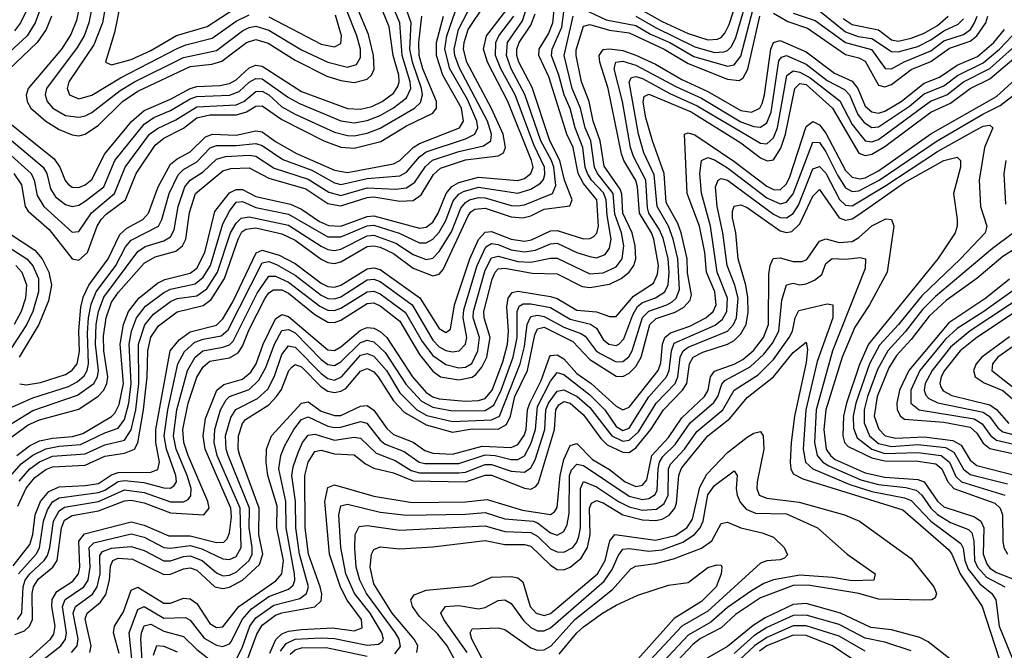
# Model space of a CAD drawing. Header units: inches. Extents: x 501365 to 657855, y 482276 to 547543.
# Tile 525 of 656: x 574270 to 577274, y 541956 to 543880. Entities that reach past the tile are written whole.
import ezdxf

# ---------------------------------------------------------------- set-up
doc = ezdxf.new("R2010")
doc.units = ezdxf.units.IN
doc.header["$MEASUREMENT"] = 0
doc.layers.add('A5574', color=7, linetype='Continuous')

msp = doc.modelspace()

# ---------------------------------------------------------------- linework, layer by layer
at = {"layer": 'A5574', "color": 5}
for points, elevation in [([(574471, 544010), (574442.9, 543877.1), (574425.9, 543834.1), (574398, 543790), (574296.1, 543670), (574289.6, 543649.6), (574292.4, 543630), (574304.1, 543610), (574349.7, 543570), (574390, 543545), (574430, 543528.3), (574450, 543525.2), (574470, 543530.6), (574510, 543558.2), (574583.3, 543630), (574630, 543662.1), (574790, 543736.8), (574856, 543744), (574886.7, 543753.3), (574961.6, 543810), (574990, 543819.5), (575028, 543808), (575110, 543756.4), (575207.6, 543707.6), (575250, 543694.2), (575290, 543687.9), (575330, 543698.2), (575343.3, 543710), (575351.6, 543728.4), (575349.8, 543770), (575334.7, 543834.7), (575302.3, 543910)], 4220), ([(574508.5, 544010), (574481.4, 543870), (574466.4, 543830), (574445.6, 543794.4), (574351.8, 543670), (574347.4, 543650), (574353.5, 543630), (574370.9, 543610), (574410, 543587.4), (574450, 543581.8), (574470, 543586.5), (574490, 543596.7), (574576.3, 543663.7), (574619.8, 543690), (574770, 543764.4), (574870, 543786.1), (574950, 543845.5), (574970, 543855.8), (574990, 543859.5), (575030, 543847.8), (575130, 543787.3), (575210, 543749.6), (575270, 543734.7), (575297.2, 543742.8), (575310, 543764.4), (575310, 543790), (575299.1, 543830), (575267.5, 543910)], 4240), ([(574546.8, 544010), (574522.7, 543870), (574496.7, 543803.3), (574420.4, 543690), (574414.5, 543670), (574421.7, 543650), (574450, 543638.7), (574490, 543649.3), (574577.5, 543702.5), (574750, 543791.8), (574776.9, 543803.1), (574857, 543823), (574930, 543874.6), (574970, 543894.5)], 4260), ([(574250, 542213.9), (574300.8, 542279.2), (574309.7, 542310), (574317.1, 542370), (574333.4, 542410), (574358.8, 542441.2), (574390, 542455.3), (574470, 542458.6), (574510, 542465.6), (574550, 542491.6), (574570, 542499.1), (574670, 542499.9), (574691.9, 542508.1), (574696.4, 542530), (574685, 542590), (574685.4, 542630), (574729, 542870), (574756.4, 542903.6), (574790, 542927.9), (574870, 542948.4), (574890, 542966.9), (574920.6, 543019.4), (574991.1, 543168.9), (575010, 543176.2), (575061.5, 543161.5), (575110, 543136.2), (575190, 543076), (575210, 543066.2), (575230, 543063.9), (575250, 543069.5), (575330, 543120.2), (575350, 543123.3), (575370, 543118.1), (575491.1, 543031.1), (575550, 542937.9), (575570, 542925.1), (575584.3, 542935.7), (575596.5, 543010), (575642.9, 543150), (575670, 543209.2), (575690, 543232.1), (575710, 543233.3), (575770, 543210), (575810, 543204.5), (575831.7, 543208.3), (575890, 543235.5), (575910, 543237.1), (575990, 543211.3), (576010, 543211.9), (576021.5, 543218.5), (576031.2, 543228.8), (576035.9, 543250), (576030.9, 543330), (575990, 543380.1), (575974.3, 543410), (575958.3, 543490), (575939.7, 543530), (575884.8, 543704.8), (575853.8, 543770), (575855.2, 543790), (575883.8, 543836.2), (575896.8, 543870), (575909, 543990)], 3880), ([(574190, 542614.9), (574310, 542687.6), (574445.9, 542734.1), (574495.9, 542770), (574507, 542790), (574510.4, 542810), (574501.7, 542890), (574503.7, 542950), (574510.7, 542990), (574526.4, 543033.6), (574630, 543172.6), (574652.5, 543187.5), (574710, 543204.8), (574730, 543217.5), (574740.9, 543239.1), (574753.4, 543310), (574773.7, 543370), (574789.9, 543390), (574830, 543415.5), (574870, 543454.2), (574898, 543462), (574970, 543466.6), (574990, 543463.6), (575046.3, 543426.3), (575150, 543393.3), (575213.5, 543353.5), (575250, 543343.3), (575330, 543366.3), (575417.4, 543362.6), (575450, 543366.4), (575476, 543384), (575508.1, 543431.9), (575529.2, 543450.8), (575610, 543477.4), (575684.8, 543495.2), (575707.6, 543510), (575710, 543530), (575697.5, 543570), (575611.8, 543731.8), (575597.7, 543770), (575595.4, 543790), (575608.8, 543850), (575650.8, 543930)], 4040), ([(574203.3, 542576.7), (574295.6, 542644.4), (574330, 542659.5), (574450, 542691.5), (574509, 542731), (574527.1, 542750), (574536.3, 542770), (574539.2, 542790), (574527.1, 542870), (574525.6, 542914.4), (574534, 542970), (574550, 543017.8), (574571.5, 543048.5), (574650, 543137.4), (574683.4, 543156.6), (574746.2, 543173.8), (574767, 543190), (574776.4, 543210), (574788.4, 543291.6), (574806.4, 543350), (574890, 543418.7), (574914, 543426), (574970, 543427.9), (575030, 543395.9), (575143.3, 543363.3), (575210, 543319.3), (575250, 543311.9), (575330, 543337.6), (575350, 543339.4), (575430, 543326.1), (575470, 543328.3), (575494.9, 543345.1), (575532.2, 543407.8), (575553.6, 543426.4), (575630, 543452), (575730, 543463.9), (575746.4, 543473.6), (575752.6, 543490), (575744.6, 543530), (575710, 543609), (575634.2, 543750), (575624.4, 543790), (575625.7, 543810), (575638.7, 543850), (575690, 543926.5)], 4020), ([(574207.9, 543587.9), (574374.8, 543454.8), (574392.2, 543430), (574408.7, 543388.7), (574418.1, 543378.1), (574430, 543369.1), (574450, 543367.8), (574470, 543376.1), (574490, 543392.3), (574529.3, 543470), (574610.7, 543569.3), (574650, 543602.7), (574730, 543637.5), (574790.1, 543669.9), (574810, 543676), (574880.9, 543679.1), (574910, 543685.3), (574930, 543696.3), (574970, 543733.1), (574990, 543740.6), (575010, 543737.8), (575130, 543660.4), (575270, 543608.6), (575310, 543606.7), (575344.7, 543615.3), (575375.9, 543630), (575410, 543655.6), (575424.2, 543675.8), (575428.2, 543690), (575426.4, 543710), (575409.6, 543770.4), (575397.4, 543857.4), (575368.2, 543930)], 4180), ([(574213, 543493), (574304.6, 543410), (574314.3, 543390), (574323, 543343), (574343.6, 543310), (574430, 543231.9), (574450, 543233.3), (574489, 543291), (574559.3, 543350), (574592.3, 543430), (574666.1, 543530), (574690, 543548.2), (574746.3, 543573.7), (574810, 543614), (574930, 543620.4), (574953.9, 543630), (574990, 543660.9), (575010, 543661.8), (575030, 543650.2), (575070, 543613.8), (575110, 543591.8), (575230, 543536.3), (575270, 543525.9), (575290, 543525.6), (575330, 543533.5), (575370, 543548.4), (575474.4, 543610), (575493.1, 543626.9), (575499.3, 543650), (575496, 543670), (575468.1, 543750), (575460.5, 543790), (575463.9, 543870), (575439.8, 543939.8)], 4140), ([(574230, 542690.5), (574310, 542726.3), (574418.8, 542761.2), (574445.1, 542774.9), (574466.5, 542793.5), (574476, 542810), (574480.3, 542830), (574476.5, 542923.5), (574480.2, 542970), (574488.2, 543011.8), (574503.5, 543050), (574562.9, 543130), (574593.2, 543186.8), (574610, 543206.9), (574693, 543250), (574703.2, 543270), (574725.6, 543350), (574753.2, 543406.8), (574770, 543422.5), (574810, 543445.7), (574851.2, 543488.8), (574870, 543496.4), (574930, 543495.5), (574990, 543502), (575010, 543495.9), (575073.2, 543453.2), (575161, 543421), (575230, 543382.3), (575250, 543377.4), (575330, 543395.4), (575430, 543403.3), (575450, 543414.2), (575490, 543461.8), (575510, 543476.8), (575630, 543516.4), (575659.1, 543530), (575668.1, 543550), (575664.6, 543570), (575635.8, 543635.8), (575582, 543730), (575567.2, 543790), (575573.3, 543830), (575607.9, 543930)], 4060), ([(574237.5, 543517.5), (574341.4, 543430), (574352.5, 543410), (574363.5, 543363.5), (574379.3, 543339.3), (574410, 543315.9), (574430, 543309.7), (574450, 543313.7), (574470, 543325.7), (574526.4, 543370), (574560.5, 543450), (574650, 543561.4), (574678.9, 543581.1), (574730, 543602.6), (574790, 543638), (574810, 543645.1), (574910.6, 543649.4), (574939.2, 543660.8), (574970.6, 543689.4), (574990, 543700.7), (575010, 543699.7), (575090, 543642.5), (575124, 543624), (575250, 543571.6), (575290, 543565.3), (575330, 543572), (575370, 543587.7), (575410, 543610.7), (575450, 543640.9), (575463.2, 543670), (575461.4, 543690), (575437.1, 543770), (575429.5, 543869.5), (575404.1, 543930)], 4160), ([(574266.4, 542190), (574320.3, 542250), (574330.8, 542269.2), (574343, 542350), (574354.9, 542385.1), (574370.6, 542409.4), (574390, 542421.9), (574510, 542437.8), (574530, 542445.1), (574570, 542470.9), (574590, 542474.6), (574648.6, 542468.6), (574710, 542452.2), (574730, 542451.1), (574741, 542459), (574748.5, 542470), (574746.5, 542490), (574717.8, 542570), (574711, 542610), (574721.6, 542690), (574752, 542830), (574772.7, 542867.3), (574803.9, 542896.1), (574830, 542905.5), (574884.4, 542915.6), (574906.2, 542933.8), (575010, 543138.1), (575030, 543142), (575053.3, 543133.3), (575110, 543100.9), (575190, 543039.2), (575210, 543029.7), (575230, 543028.4), (575250, 543034.4), (575330, 543085.9), (575350, 543088.6), (575370, 543081.1), (575467.2, 543010), (575530, 542902.5), (575550, 542882.2), (575570, 542870.9), (575590, 542866.5), (575610.4, 542869.6), (575630, 542890), (575634, 542910), (575623.1, 542970), (575625.3, 542994.7), (575665.6, 543130), (575692.7, 543187.3), (575710, 543196.8), (575730, 543193.8), (575770, 543177.5), (575810, 543171.8), (575843.7, 543176.3), (575890, 543196.5), (575910, 543197.7), (575970, 543169.8), (576010, 543157.4), (576030, 543153.4), (576056.8, 543163.2), (576070, 543183), (576074.1, 543210), (576062.3, 543282.3), (576059.8, 543330), (576051.6, 543351.6), (576014.9, 543390), (576002, 543410), (575995.5, 543430), (575988.6, 543490), (575964.5, 543550), (575950, 543608.4), (575931.2, 543650), (575915.4, 543710), (575892.3, 543770), (575894.6, 543790), (575923.7, 543856.3), (575935.5, 543944.5)], 3860), ([(574267.9, 542472.1), (574301.3, 542510), (574330, 542530.7), (574370, 542548.3), (574470, 542555.3), (574530, 542582.8), (574590, 542596.9), (574610, 542629.1), (574624.4, 542690), (574633.7, 542770), (574632.6, 542890), (574651.4, 542948.6), (574678.3, 542981.7), (574730, 543019.7), (574750, 543028.9), (574810, 543037.8), (574840.9, 543059.1), (574873.7, 543110), (574913.1, 543230), (574930, 543259.2), (574946, 543274), (574970, 543278.2), (575090, 543253.2), (575190, 543188.8), (575210, 543178.9), (575230, 543175.7), (575250, 543179.8), (575330, 543220.3), (575350, 543222.1), (575418, 543198), (575470, 543163.2), (575510, 543147.8), (575530, 543152.1), (575550, 543172.6), (575587.2, 543232.8), (575615.7, 543304.3), (575630, 543322.2), (575642.5, 543330), (575670, 543337.5), (575690, 543336.3), (575770, 543313.4), (575790, 543311.6), (575810, 543314.5), (575895.8, 543350), (575905.6, 543374.4), (575899.5, 543430), (575892.8, 543450), (575860, 543510), (575811, 543651), (575769.9, 543730.1), (575755.3, 543770), (575757.9, 543810), (575803.7, 543876.3), (575821.6, 543930)], 3940), ([(574579.2, 543940.8), (574559.4, 543840.6), (574531.3, 543750), (574550, 543741.5), (574610, 543757.8), (574670, 543785.5), (574748.7, 543831.3), (574841.7, 543858.3), (574926.3, 543913.7)], 4280), ([(576150, 543890.4), (576210, 543855.5), (576330, 543796.8), (576390, 543779.5), (576418.5, 543781.4), (576430, 543785.8), (576441.8, 543798.2), (576454.8, 543825.2), (576485.3, 543930)], 3860), ([(576155.7, 543915.7), (576230, 543873.6), (576310, 543837.1), (576370, 543818), (576399.4, 543820.6), (576410, 543824.9), (576421.8, 543838.2), (576434.9, 543865.1), (576458.8, 543941.2)], 3880), ([(574331.4, 543908.6), (574317.2, 543870), (574292.5, 543830), (574197.1, 543742.9)], 4160), ([(574366.8, 543890), (574350.7, 543850), (574323.8, 543810), (574234.8, 543725.2)], 4180), ([(574246.6, 542493.4), (574274.8, 542525.2), (574310, 542551.9), (574349.3, 542570.7), (574390, 542579), (574455.9, 542584.1), (574530, 542619.7), (574570, 542633.5), (574590, 542660.1), (574602.8, 542710), (574610.6, 542770), (574604.1, 542890), (574611.5, 542930), (574626.6, 542970), (574653.9, 543006.1), (574710, 543048), (574730, 543057.6), (574805.6, 543074.4), (574830, 543094.8), (574851.7, 543130), (574890, 543257), (574910, 543295.7), (574930, 543322.8), (574950, 543325.2), (574990, 543306.4), (575090, 543286.4), (575210, 543217.6), (575250, 543217), (575330, 543250.6), (575350, 543252.5), (575428.2, 543228.2), (575490, 543199.4), (575510, 543199.1), (575530, 543210.3), (575550, 543231.2), (575570, 543266.8), (575592.7, 543327.3), (575610, 543347.3), (575624.2, 543355.8), (575670, 543368.9), (575790, 543350.2), (575830, 543362.5), (575859, 543381), (575868.3, 543391.7), (575872.7, 543407.3), (575871.4, 543430), (575838.2, 543498.2), (575781.3, 543650), (575738.2, 543730), (575722.1, 543770), (575722.3, 543810), (575732, 543830), (575778.1, 543890)], 3960), ([(574252.4, 543410), (574275.6, 543375.6), (574287.1, 543310), (574295.4, 543295.4), (574360.1, 543240.1), (574430, 543150.1), (574450, 543146.4), (574476.6, 543170), (574506.6, 543250), (574518.5, 543270), (574533.7, 543286.2), (574593.3, 543330), (574625.3, 543410), (574683.5, 543496.5), (574710, 543518), (574770, 543548.4), (574810, 543580.6), (574850, 543589.2), (574931, 543589), (574961.6, 543598.4), (574990, 543616.1), (575010, 543617.3), (575070, 543574.7), (575197.7, 543510), (575250, 543490.4), (575290, 543487.4), (575371.5, 543508.5), (575450, 543556.2), (575530, 543595), (575541.3, 543610), (575541.2, 543630), (575499.9, 543730), (575488.3, 543770), (575487.4, 543810), (575497.2, 543890)], 4120), ([(574291.8, 543910), (574272.5, 543870), (574253.9, 543846.1)], 4140), ([(574255.1, 542004.9), (574284.7, 542015.3), (574300.3, 542030), (574309.4, 542050), (574308.1, 542130), (574312.2, 542150), (574326.5, 542173.5), (574371.2, 542210), (574384.2, 542230), (574397.6, 542330), (574407, 542353), (574430, 542367.3), (574510, 542381.6), (574590, 542412.5), (574610, 542414.7), (574650, 542406.3), (574730, 542375.4), (574832.2, 542370), (574847.9, 542390), (574844.4, 542410), (574783.6, 542550), (574770.6, 542590), (574767.8, 542630), (574784.4, 542710), (574810.9, 542789.1), (574830, 542821.1), (574850, 542838.3), (574910, 542848.1), (574936.1, 542863.9), (574950, 542883.6), (574970, 542934.3), (575019.1, 543030), (575030, 543046.3), (575044.5, 543055.5), (575070, 543055.9), (575090, 543045.2), (575170, 542980), (575210, 542957.1), (575230, 542955.9), (575250, 542963.1), (575330, 543014.5), (575350, 543015.6), (575370, 543007.2), (575430, 542960.5), (575490, 542858.5), (575530, 542807.9), (575553.6, 542790), (575610, 542781.5), (575650, 542789), (575662.2, 542797.8), (575680.5, 542819.5), (575694.8, 542850), (575705.3, 542910), (575686.7, 542970), (575686.2, 542990), (575711.4, 543088.6), (575720.6, 543110), (575730, 543119.6), (575750, 543121.7), (575833.4, 543106.6), (575910, 543104.3), (575986.3, 543066.3), (576010, 543062.5), (576070, 543072.8), (576105.3, 543090), (576129.4, 543110), (576144.1, 543130), (576150, 543150), (576147.5, 543190), (576138.5, 543230), (576109.7, 543289.7), (576107.4, 543347.4), (576102.5, 543362.5), (576053, 543433), (576041.3, 543510), (576020.1, 543570), (576007.3, 543630), (575983.6, 543690), (575967.6, 543770), (575968.1, 543788.1), (575990, 543860.1), (576010, 543865.2), (576070, 543847.6), (576130, 543839.9), (576236.1, 543790), (576310, 543745.8), (576430, 543698.1), (576465.5, 543694.5), (576477.7, 543702.3), (576491.8, 543728.2), (576527.7, 543890)], 3820), ([(574261.4, 542550), (574300.4, 542579.6), (574330, 542595.2), (574370, 542603.8), (574431.4, 542608.6), (574462.3, 542617.7), (574550, 542669.2), (574560.3, 542679.7), (574573.7, 542706.3), (574587.1, 542770), (574576.1, 542890), (574586.9, 542950), (574602, 542990), (574633.9, 543030), (574690, 543076.3), (574712.4, 543087.6), (574790, 543106.5), (574810, 543121.9), (574834.6, 543170), (574865.8, 543294.2), (574910, 543351.3), (574930, 543362), (574950, 543362.1), (574990, 543340.1), (575096.5, 543316.6), (575130, 543302), (575184.3, 543264.3), (575212, 543252), (575250, 543250), (575330, 543279.8), (575350, 543281.8), (575490, 543244.1), (575510, 543246.9), (575530, 543261.8), (575546.9, 543290), (575570.7, 543350), (575588.9, 543371.1), (575610, 543382.6), (575670, 543399), (575790, 543388.9), (575810, 543395.3), (575829.9, 543410), (575836.2, 543430), (575832, 543450), (575759.7, 543630), (575697.2, 543750), (575685.4, 543790), (575694.1, 543830), (575753, 543907)], 3980), ([(574263.8, 542050), (574276.4, 542070), (574280.8, 542150), (574287.1, 542170), (574300.5, 542190), (574344.4, 542230), (574354.6, 542245.4), (574362, 542270), (574372.9, 542350), (574390, 542381.9), (574407.1, 542392.9), (574510, 542410.6), (574590, 542445.6), (574650, 542437.7), (574730, 542409.4), (574770, 542409.4), (574783.7, 542416.3), (574792.4, 542427.6), (574793.2, 542450), (574781.3, 542490), (574747.1, 542570), (574739, 542610), (574749.3, 542690), (574781.7, 542810), (574805.6, 542850), (574828.6, 542870), (574890, 542880.5), (574910, 542888.2), (574920.9, 542899.1), (574994.8, 543045.2), (575030, 543097.7), (575050, 543097.6), (575090, 543078.8), (575185.6, 543005.6), (575210, 542993.6), (575230, 542992.7), (575250, 542999.4), (575330, 543049.5), (575350, 543051.4), (575370, 543043.1), (575446.9, 542986.9), (575498.1, 542898.1), (575530, 542855.4), (575570, 542828), (575610, 542817.7), (575630, 542820), (575649.4, 542830.6), (575668.1, 542870), (575672.4, 542910), (575653.3, 542970), (575654.3, 542990), (575690, 543116.2), (575710, 543153.8), (575730, 543158.9), (575790, 543142.3), (575830, 543139.7), (575890, 543152.6), (575910, 543151.8), (576010, 543105), (576050, 543107.1), (576090, 543125.9), (576108.2, 543150), (576113.2, 543190), (576106, 543230), (576086.2, 543286.2), (576081.2, 543350), (576032.8, 543410), (576024.1, 543430), (576012.3, 543510), (575995.6, 543550), (575981.2, 543610), (575955.2, 543670), (575931.1, 543770), (575958.9, 543890)], 3840), ([(574264.1, 542395.9), (574289.6, 542450.4), (574316.2, 542483.8), (574350, 542507.9), (574370, 542516.1), (574470, 542520.8), (574530, 542548.7), (574590, 542557.3), (574620.4, 542570), (574630.6, 542589.4), (574647.5, 542690), (574658.9, 542790), (574660.7, 542870), (574670, 542911.6), (574693.9, 542946.1), (574750, 542988.7), (574830, 543008.4), (574854.1, 543025.9), (574894.4, 543090), (574936.6, 543210), (574947.6, 543232.4), (574959.6, 543240.4), (574990, 543245.1), (575070, 543226.5), (575110, 543207.7), (575190, 543148.9), (575210, 543138.9), (575230, 543136.1), (575250, 543141.1), (575330, 543187.9), (575350, 543189.7), (575370, 543185.4), (575410, 543167), (575470, 543122.1), (575530, 543098.8), (575550, 543103), (575562.2, 543117.8), (575638.7, 543281.3), (575646.5, 543293.5), (575658.7, 543301.3), (575690, 543305.1), (575770, 543278.1), (575804.6, 543275.4), (575830, 543281.7), (575870, 543302), (575948.5, 543311.5), (575955.4, 543330), (575932.3, 543390), (575918.4, 543450), (575887.7, 543510), (575833.1, 543673.1), (575792.7, 543750), (575786.9, 543770), (575786.6, 543790), (575793.5, 543810), (575830, 543863.1), (575842.7, 543897.3)], 3920), ([(574270, 542768.8), (574290, 542765.8), (574333.6, 542773.6), (574410, 542797.8), (574430, 542810.6), (574445, 542830), (574452.6, 542867.4), (574450.4, 542930), (574456.6, 543003.4), (574464.4, 543035.6), (574481.1, 543070), (574540.1, 543150), (574575.5, 543224.5), (574596.6, 543243.4), (574646, 543270), (574663.4, 543290), (574692.3, 543370), (574730, 543438.6), (574750, 543455.7), (574790, 543476.6), (574837.3, 543522.7), (574858.7, 543530), (574930, 543527.1), (574990, 543540.7), (575010, 543537.5), (575050, 543508.6), (575113, 543473), (575230, 543420.7), (575270, 543413.1), (575410, 543439.8), (575430, 543450.1), (575470.1, 543489.9), (575490, 543502.2), (575611.7, 543550), (575624.5, 543570), (575617.7, 543610), (575561.3, 543710), (575541.4, 543770), (575541.6, 543810), (575563.2, 543890)], 4080), ([(575030, 543888.4), (575190, 543805.4), (575230, 543797.1), (575250, 543806.8), (575251.9, 543830), (575233.7, 543893.7)], 4260), ([(575990, 543912), (576059.2, 543879.2), (576150, 543861.7), (576195, 543835), (576253.5, 543810), (576326.9, 543767), (576430, 543737.5), (576450, 543741.5), (576470, 543767.9), (576507.6, 543912.4)], 3840), ([(576570, 543899.8), (576613.8, 543873.8), (576673.3, 543853.3), (576790, 543773), (576830, 543763.6), (576850, 543753.3), (576890, 543679.4), (576910, 543675.2), (576930, 543681.9), (576990, 543728), (577050, 543752.1), (577107.2, 543792.8), (577170, 543814.2), (577190, 543830.3), (577217.4, 543870), (577223.5, 543890)], 3820), ([(576630, 543899.6), (576696.7, 543876.7), (576790, 543809.7), (576868.9, 543788.9), (576911, 543731), (576930, 543729.8), (576968.5, 543751.5), (577050, 543784.5), (577090, 543814.9), (577150, 543834.1), (577170.5, 543849.5), (577183.5, 543870), (577191.1, 543890)], 3840), ([(576710, 543906.1), (576790, 543842.7), (576828.1, 543828.1), (576870, 543821.8), (576930, 543782.2), (576950, 543781.5), (577010, 543798.1), (577050, 543818.2), (577090, 543845.6), (577133.8, 543866.2), (577150, 543882.1)], 3860), ([(576782.8, 543882.8), (576810, 543865.4), (576890, 543848.2), (576930, 543817.8), (576950, 543813.8), (576990, 543823.6), (577030, 543838.9), (577070, 543862.2), (577103.2, 543890)], 3880), ([(574290, 541923.2), (574364, 541990), (574374.5, 542005.5), (574378.1, 542030), (574367.7, 542090), (574368.9, 542111.1), (574383.8, 542136.2), (574432.5, 542167.5), (574449.3, 542190), (574453.3, 542210), (574450.9, 542289.1), (574468.2, 542311.8), (574610, 542347.9), (574650, 542338.5), (574725.2, 542305.2), (574790, 542305.4), (574870, 542285.3), (574893.3, 542286.7), (574903.2, 542296.8), (574910, 542314.2), (574916.2, 542363.8), (574914.2, 542390), (574835.4, 542570), (574829.3, 542610), (574836.9, 542663.1), (574871.5, 542750), (574892.6, 542767.4), (574950, 542783.4), (574974.9, 542805.1), (574991, 542830), (575012.9, 542890), (575050, 542967.4), (575070, 542980.4), (575090, 542974.3), (575210, 542872.3), (575230, 542870.5), (575250, 542882), (575310, 542932.6), (575330, 542940.6), (575350, 542939.1), (575370, 542928.7), (575390.5, 542910), (575468.8, 542790), (575510, 542742.7), (575530, 542729.6), (575550, 542723.8), (575630, 542716.3), (575670, 542717.9), (575690, 542724.3), (575711.2, 542750), (575744.1, 542835.9), (575758.5, 542890), (575761.8, 542930), (575755.8, 543004.2), (575760.6, 543030), (575772.7, 543047.3), (575790, 543051.3), (575890, 543035.7), (575910, 543029.1), (575970, 542993.6), (576030, 542989), (576070, 542974.5), (576090, 542974.4), (576143.1, 543036.9), (576203.8, 543076.2), (576216.1, 543103.9), (576219.5, 543130), (576204.9, 543210), (576197.5, 543230), (576161.2, 543290), (576155.4, 543370), (576149.5, 543389.5), (576112.9, 543450), (576106.3, 543470), (576065.2, 543670), (576040, 543750), (576038.3, 543770), (576050, 543788.7), (576070, 543790.8), (576110, 543785.3), (576150, 543771.4), (576210, 543743.6), (576290, 543697.4), (576370, 543661), (576470, 543602.9), (576502.7, 543597.3), (576528, 543610), (576535.8, 543624.2), (576542.9, 543650), (576561.7, 543790), (576570, 543809.7), (576590, 543816), (576670, 543781.3), (576756, 543716), (576810, 543692.5), (576827, 543670), (576850, 543616), (576870, 543598.3), (576890, 543594.9), (576910, 543600.9), (576959.7, 543630), (577030, 543685.7), (577075.9, 543704.1), (577130, 543740.8), (577192.7, 543767.3), (577242.6, 543810), (577274.8, 543850)], 3780), ([(574345.1, 541930), (574395.8, 541970), (574410.1, 541989.9), (574412.8, 542010), (574400.5, 542090), (574409.1, 542110.9), (574466.2, 542150), (574479, 542170), (574485.3, 542210), (574482.3, 542270), (574496, 542284), (574610, 542311.1), (574650, 542301.3), (574710, 542269.6), (574730, 542267.9), (574790, 542275.7), (574825.5, 542265.5), (574890, 542235.7), (574910, 542233.5), (574930, 542242.7), (574945.9, 542270), (574942.8, 542390), (574872.7, 542550), (574863.2, 542590), (574865, 542630), (574883.1, 542690), (574899.7, 542720.3), (574910, 542730.7), (574970, 542751.4), (575000, 542780), (575020.8, 542819.2), (575047, 542890), (575070, 542931.3), (575090, 542934.9), (575110, 542924.5), (575190, 542843.6), (575210, 542828.3), (575230, 542824.5), (575250, 542836), (575310, 542895.5), (575330, 542901.9), (575350, 542897.5), (575384.8, 542864.8), (575448, 542768), (575496, 542716), (575530, 542697.8), (575590, 542686.4), (575690, 542687.5), (575716.4, 542703.6), (575739.4, 542750), (575775.3, 542850), (575788, 542910), (575787.6, 542990), (575794.4, 543005.6), (575806.6, 543013.4), (575830, 543013.5), (575890, 543001.5), (575950, 542966), (576011.5, 542951.5), (576030, 542939.2), (576050, 542904.7), (576067.3, 542890), (576090, 542885.7), (576098.1, 542890), (576113.7, 542906.3), (576140.2, 542979.8), (576155.4, 543004.6), (576170, 543017), (576210, 543030.9), (576238.1, 543050), (576248.6, 543071.4), (576251.3, 543110), (576248.8, 543150), (576233.1, 543213.1), (576221.2, 543241.2), (576189.8, 543290), (576185.7, 543305.7), (576180.3, 543390), (576142.5, 543462.6), (576134, 543490), (576109, 543630), (576083.6, 543730), (576088.8, 543750), (576110, 543752.9), (576150, 543740.7), (576274.4, 543674.4), (576350, 543640.6), (576470, 543568.5), (576510, 543553.8), (576530, 543551.9), (576550, 543564.7), (576562.9, 543597.1), (576586.2, 543753.8), (576594.6, 543765.4), (576610, 543770.5), (576670, 543743.8), (576733.7, 543693.7), (576786.6, 543666.6), (576801.8, 543650), (576826.8, 543590), (576846, 543566), (576870, 543551), (576890, 543552.6), (576984.6, 543615.4), (577030, 543653), (577090, 543677.9), (577130.8, 543709.2), (577210, 543748.2), (577259.6, 543790), (577297.9, 543830)], 3760), ([(574428.4, 541950), (574445.1, 541970), (574448.3, 541991.7), (574433.6, 542070), (574440.2, 542090), (574492.2, 542127.8), (574506.7, 542150), (574515.3, 542190), (574514.4, 542245.6), (574522.6, 542257.4), (574550, 542267.4), (574610, 542272.7), (574650, 542261.1), (574710, 542229.2), (574730, 542229), (574770, 542242.8), (574790, 542244.3), (574826.8, 542230), (574870, 542193), (574890, 542183.5), (574910, 542185.6), (574930, 542194.8), (574969.8, 542230.2), (574979.3, 542250), (574979.6, 542270), (574970.5, 542330), (574971.4, 542390), (574905.8, 542550), (574899.7, 542570), (574898.1, 542610), (574914, 542666), (574929.3, 542690.7), (574996, 542724), (575027, 542753), (575047.1, 542792.9), (575070, 542858.1), (575090, 542884.6), (575110, 542881.3), (575190, 542800.7), (575210, 542785.3), (575230, 542780.6), (575252.2, 542790), (575310, 542856), (575330, 542861.3), (575350, 542853.8), (575389.5, 542809.5), (575430, 542741.6), (575481.2, 542690), (575512.7, 542672.7), (575590, 542654.4), (575710, 542659.5), (575733.8, 542670), (575797, 542830), (575810, 542882.7), (575818.3, 542950), (575830, 542974.9), (575850, 542978), (575870, 542974.6), (575930, 542941.8), (575982.4, 542922.4), (575994.8, 542914.8), (576028.8, 542870), (576041.3, 542861.3), (576090, 542836.6), (576110, 542837.4), (576128.5, 542851.5), (576138.7, 542870), (576170, 542970.9), (576190, 542991.1), (576244.7, 543010), (576260.4, 543019.6), (576273.1, 543030), (576283.5, 543056.5), (576277.5, 543150), (576263.5, 543210), (576249.4, 543249.4), (576214.6, 543310), (576206.3, 543406.3), (576173.9, 543473.9), (576157.7, 543530), (576129.2, 543690), (576137.1, 543702.9), (576150, 543706.5), (576170, 543700.5), (576254, 543654), (576337.3, 543617.3), (576530, 543502.6), (576550, 543500.9), (576570, 543519.3), (576581.7, 543550), (576610.9, 543709.1), (576630, 543724.1), (576650, 543719.3), (576681.8, 543701.8), (576772.4, 543632.4), (576810, 543560.3), (576849.9, 543509.9), (576870, 543506.7), (576890, 543514.1), (577049.3, 543630.7), (577098.4, 543650), (577150, 543689.7), (577229.6, 543730.4), (577317.9, 543810)], 3740), ([(574484.4, 541950), (574488.5, 541970), (574470, 542052), (574475.4, 542070), (574516.6, 542103.4), (574533.1, 542126.9), (574544.3, 542170), (574546.6, 542213.4), (574553.8, 542230), (574570, 542237.6), (574614.4, 542234.4), (574710, 542187.8), (574730, 542188.6), (574770, 542205.1), (574790, 542207.8), (574810, 542200.8), (574865.8, 542150), (574890, 542144.6), (574910, 542149.3), (574949.6, 542170.4), (575001.5, 542218.5), (575011.5, 542250), (574999.4, 542310), (575000.3, 542390), (574941.4, 542550), (574936.3, 542570), (574938, 542610), (574950, 542647.9), (574959.4, 542660.6), (575030, 542704.7), (575053.9, 542730), (575068.6, 542751.4), (575090.7, 542809.3), (575099.9, 542820.1), (575110, 542827.7), (575130, 542821.2), (575190, 542759.6), (575210, 542746.7), (575230, 542742.5), (575250, 542746.3), (575264.8, 542755.2), (575310, 542808), (575330, 542815.5), (575350, 542805.7), (575363.7, 542790), (575410, 542717.2), (575443, 542683), (575510, 542644), (575590, 542621.8), (575650, 542632.2), (575730, 542630.7), (575755.3, 542644.7), (575767.7, 542670), (575780.6, 542730), (575819.4, 542810), (575841.7, 542918.3), (575850, 542937.2), (575870, 542942.1), (575957.7, 542897.7), (576010, 542843.4), (576090, 542792.5), (576110, 542791.2), (576130, 542801.2), (576150, 542821.6), (576166.2, 542850), (576192.7, 542950), (576211.9, 542968.1), (576270, 542987.9), (576296.8, 543003.2), (576315.6, 543024.4), (576319.2, 543040.8), (576307.7, 543107.7), (576306.1, 543150), (576288.3, 543230), (576278.1, 543258.1), (576242.4, 543322.4), (576236.8, 543410), (576200.4, 543510), (576180.7, 543580.7), (576172.1, 543627.9), (576175, 543645), (576190, 543652.6), (576318.3, 543598.3), (576470, 543503.6), (576530, 543458), (576550.8, 543449.2), (576570, 543452.4), (576592.4, 543487.6), (576606.7, 543530), (576634.9, 543670), (576650, 543684.9), (576670, 543682.1), (576749.8, 543609.8), (576830, 543472.8), (576850, 543465.1), (576870, 543469.4), (576910, 543493.1), (577050, 543597.4), (577110, 543625.1), (577170, 543669.5), (577230, 543699.1), (577336.4, 543790)], 3720), ([(574573, 541947), (574556.5, 542010), (574559.5, 542030), (574586.4, 542073.6), (574610, 542139.6), (574630, 542148.6), (574710, 542100.3), (574730, 542099.9), (574770, 542115), (574790, 542113.8), (574810, 542099.6), (574850, 542038), (574870, 542026.1), (574890, 542027.9), (574939, 542090), (575051.8, 542168.2), (575070.1, 542189.9), (575074.4, 542230), (575054.1, 542330), (575055.5, 542395.5), (575026.9, 542490), (575021.7, 542530), (575023.4, 542570), (575038.6, 542610), (575130, 542710.6), (575150, 542713.7), (575190, 542686.1), (575230, 542672), (575250, 542672.9), (575310, 542701), (575330, 542702.5), (575350, 542688.3), (575390, 542632.7), (575410, 542614.4), (575470, 542591.5), (575505.9, 542565.9), (575530, 542557.5), (575590, 542554.8), (575681.4, 542578.6), (575770, 542574.5), (575790, 542584.2), (575808.7, 542611.3), (575815.3, 542630), (575819.6, 542690), (575826.1, 542710), (575860.8, 542779.2), (575886.2, 542850), (575890, 542855), (575910, 542857), (575930, 542845), (575970, 542800.5), (576013.7, 542770), (576090, 542701.2), (576110, 542689.7), (576130, 542697.7), (576217.5, 542810), (576226.4, 542833.6), (576231.5, 542890), (576238.4, 542910), (576255.9, 542924.1), (576314.8, 542945.2), (576363.5, 542970), (576385.7, 542990), (576394.5, 543010), (576391.2, 543050), (576365.2, 543110), (576360.7, 543170), (576344.5, 543250), (576306.8, 543350), (576298.7, 543530), (576310, 543535), (576330, 543528.6), (576448.4, 543448.4), (576550, 543371.5), (576570, 543361.9), (576590, 543361.2), (576610, 543379), (576619.8, 543400.2), (576670, 543553.5), (576690, 543569.5), (576710, 543558.9), (576730, 543533.2), (576790, 543420.1), (576810, 543399.4), (576834.1, 543394.1), (576850, 543397.7), (576890, 543418.5), (577050, 543531.3), (577250, 543645), (577330, 543717)], 3680), ([(574611.8, 541930), (574603.8, 542010), (574630, 542080.5), (574650, 542089.5), (574710, 542054.6), (574776.2, 542056.2), (574790, 542048.6), (574833.3, 541993.3), (574870, 541971.7), (574890, 541967.8), (574910, 541975.9), (574916.2, 541983.8), (574949.2, 542050.8), (574977.1, 542082.9), (575030, 542120.3), (575090, 542143.1), (575104.7, 542155.3), (575109.7, 542170), (575108.5, 542190), (575083.5, 542330), (575082.3, 542410), (575060.7, 542510), (575066.9, 542550), (575079.3, 542580.7), (575106.8, 542630), (575130, 542660.5), (575150, 542668.2), (575210, 542640.2), (575230, 542636), (575250, 542636.8), (575310, 542654.4), (575328.8, 542648.8), (575370, 542597.1), (575385, 542585), (575442.6, 542562.6), (575488.6, 542530), (575505.8, 542525.8), (575610, 542526.2), (575690, 542552.4), (575720.9, 542550), (575770, 542537.9), (575790, 542538.2), (575810.2, 542549.8), (575830, 542586.3), (575844, 542630), (575850, 542700.3), (575890, 542777.3), (575910, 542803.8), (575930, 542797.3), (576010, 542735.9), (576055.7, 542690), (576090, 542639.3), (576110, 542626.8), (576130, 542633.4), (576190, 542729.1), (576243.2, 542790), (576251.8, 542810), (576258.6, 542870), (576267.3, 542892.7), (576391.7, 542948.3), (576413.8, 542966.2), (576427.1, 542990), (576430, 543030), (576398.3, 543110), (576377.4, 543250), (576350, 543350.1), (576345.5, 543410), (576350, 543450.1), (576370, 543459), (576390, 543451.8), (576430, 543427.3), (576550, 543335.9), (576590, 543317.9), (576610, 543323.5), (576630, 543348.8), (576690, 543506.2), (576710, 543504.8), (576730, 543476.8), (576765.4, 543405.4), (576790, 543367), (576810, 543355.3), (576830, 543357.9), (576892.1, 543390), (577069.4, 543510.6), (577208.2, 543591.8), (577261.9, 543618.1), (577310, 543655.5)], 3660), ([(574930, 541927.7), (574950, 541966.9), (574972.1, 542030), (574990, 542055.3), (575045.7, 542094.3), (575125.1, 542114.9), (575145.3, 542130), (575151.1, 542150), (575124, 542250), (575112.5, 542330), (575111, 542410), (575100.7, 542490), (575104, 542516), (575120, 542560), (575133, 542590), (575150, 542612.1), (575170, 542615.6), (575230, 542597), (575290, 542606.2), (575310, 542603.1), (575357.6, 542557.6), (575415.7, 542535.7), (575464.8, 542504.8), (575490, 542498.1), (575610, 542497.3), (575630, 542500.1), (575690, 542523.5), (575710, 542523.1), (575770, 542502.4), (575810, 542499.4), (575830, 542512.5), (575842.4, 542537.6), (575872.1, 542630), (575875, 542690), (575883.1, 542710), (575910, 542746.8), (575930, 542751.2), (575970.7, 542730.7), (576010, 542696.5), (576076.5, 542610), (576110, 542594.1), (576130, 542596.9), (576157.7, 542622.3), (576212.2, 542710), (576269.5, 542770.5), (576278.5, 542790), (576285.2, 542850), (576294.1, 542870), (576310, 542880.6), (576429.9, 542930), (576448.1, 542950), (576457, 542970), (576461.8, 543030), (576451.9, 543070), (576428.2, 543130), (576415.8, 543230), (576398.3, 543310), (576393.3, 543370), (576400.6, 543390), (576410, 543395.7), (576430, 543390.2), (576570, 543286.8), (576590, 543276.4), (576610, 543275.2), (576630, 543288.4), (576646.1, 543313.9), (576690, 543424.5), (576710, 543431.5), (576730, 543411.4), (576771.3, 543331.3), (576790, 543314.2), (576810, 543312.4), (576910, 543372), (577070, 543477.7), (577190, 543545.1), (577210, 543554.4), (577230, 543557.4), (577238.8, 543550), (577213.5, 543490), (577197.2, 543390), (577201.7, 543310), (577220.3, 543250), (577215.9, 543230), (577140.4, 543150), (577022.1, 543037.9), (576951.4, 542950), (576893.1, 542886.8), (576863.2, 542830), (576821, 542710), (576812.8, 542670), (576814.3, 542634.3), (576824.8, 542604.8), (576870, 542569.4), (576910, 542557), (577010, 542559.2), (577081.2, 542550), (577106.8, 542530), (577126.2, 542486.2), (577143.3, 542470), (577276.1, 542430)], 3640), ([(574939.6, 541860.4), (574993.9, 542006.1), (575010, 542033.4), (575050, 542063.1), (575070, 542070.5), (575170, 542088.7), (575190, 542106.8), (575191.9, 542128.1), (575186.8, 542150), (575151.6, 542250), (575141.4, 542330), (575140.1, 542490), (575150.3, 542529.7), (575170, 542562.3), (575190, 542566.3), (575230, 542555.7), (575290, 542552.1), (575325.1, 542525.1), (575350, 542512.2), (575410, 542497.4), (575470, 542473.5), (575630, 542469.9), (575690, 542490.9), (575710, 542490.2), (575810, 542450.7), (575830, 542447.8), (575844.3, 542455.7), (575852.8, 542467.2), (575901.2, 542630), (575905.4, 542690), (575914.7, 542705.3), (575930, 542715.1), (575950, 542710.6), (575990, 542674.7), (576042.6, 542602.6), (576062.7, 542582.7), (576110, 542561), (576130, 542559.9), (576150, 542574), (576195.7, 542630), (576233.8, 542690), (576292.7, 542750), (576305.3, 542770), (576313.3, 542830), (576324.4, 542850), (576353.9, 542866.1), (576429.8, 542890.2), (576450, 542901.7), (576470, 542921.7), (576486, 542950), (576492.5, 542987.5), (576492, 543032), (576485.8, 543070), (576462.3, 543150), (576455.1, 543230), (576445.2, 543274.8), (576444.8, 543295.2), (576450, 543311), (576470, 543314.5), (576490, 543306.6), (576590, 543236.1), (576610, 543230.9), (576626, 543234), (576650, 543256.6), (576690, 543341.5), (576710, 543362.2), (576770, 543275.8), (576790, 543267.8), (576810, 543272.7), (576830, 543285.5), (576970, 543383.2), (577090, 543450.3), (577130, 543460.3), (577140.3, 543450), (577140.6, 543430), (577118.9, 543350), (577130.1, 543269.9), (577130.6, 543250), (577124.1, 543230), (577071.2, 543150), (576859.7, 542890), (576832, 542828), (576792.2, 542710), (576783.2, 542670), (576781.7, 542610), (576786.3, 542590), (576798, 542578), (576870, 542543.4), (576910, 542534.5), (577010, 542533.5), (577064.8, 542524.8), (577083.2, 542510), (577101.9, 542470), (577119.9, 542450), (577245.6, 542405.6), (577261.3, 542390), (577268.8, 542370), (577269.2, 542289.2), (577272.8, 542270), (577284.3, 542250)], 3620), ([(577278.8, 543450), (577272.4, 543410), (577277.4, 543317.4)], 3660), ([(575032.8, 541947.2), (575051.1, 541988.9), (575070, 542006.7), (575090, 542014.6), (575130, 542020), (575225.2, 542025.2), (575290, 542015.5), (575315, 542025), (575312.6, 542050), (575269.6, 542109.6), (575248.9, 542148.9), (575214.9, 542250), (575201.3, 542410), (575210, 542452.7), (575230, 542461.2), (575350, 542426.4), (575467.3, 542407.3), (575630, 542409.1), (575696.6, 542416.6), (575804, 542384), (575889.7, 542370.3), (575901.7, 542378.3), (575910, 542391.8), (575919, 542490), (575930, 542538.7), (575950, 542580.5), (575970, 542587.4), (576018, 542538), (576070, 542507.3), (576117.3, 542470), (576150, 542455.8), (576170, 542459.6), (576183.4, 542476.6), (576199.1, 542550), (576250, 542605.8), (576290, 542665.3), (576359.1, 542730), (576370.3, 542750), (576377.4, 542790), (576390, 542807.9), (576450, 542829), (576476.6, 542843.4), (576508.8, 542871.2), (576539.7, 542910), (576554.5, 542950), (576556.1, 543103.9), (576559.9, 543130), (576569, 543151), (576590, 543153.5), (576630, 543142.4), (576657.7, 543142.3), (576671.3, 543148.7), (576710, 543204.5), (576730, 543210.9), (576770, 543200.1), (576810, 543203.1), (576830, 543214.9), (576870, 543250.4), (576912.3, 543272.3), (576930.1, 543270.1), (576936.9, 543250), (576916.5, 543110), (576862.6, 543010), (576818.1, 542941.9), (576779, 542850), (576729.7, 542690), (576723.9, 542630), (576730.2, 542570), (576743.5, 542550), (576758.4, 542538.4), (576850, 542498), (576910, 542484.8), (577010, 542477.8), (577030, 542470.2), (577070, 542411.1), (577090, 542394.4), (577183.3, 542363.3), (577202.9, 542350), (577212, 542330), (577209.9, 542250), (577220.3, 542220.3), (577230, 542207), (577250, 542194), (577310.2, 542170.2)], 3580), ([(574236, 543230), (574316.2, 543176.2), (574338.6, 543150), (574359.4, 543110), (574367.1, 543070), (574358.2, 543021.8), (574328.5, 542950), (574268.1, 542850)], 4080), ([(577302.4, 543230), (577237.9, 543182.1), (577064.3, 543035.7), (577024.5, 542995.5), (576971.9, 542928.1), (576918.5, 542870), (576886.9, 542813.1), (576856.5, 542730), (576846.2, 542690), (576846, 542650), (576863, 542610), (576890, 542587.3), (576930, 542578.3), (577010, 542583.8), (577094.8, 542574.8), (577120.5, 542560.5), (577149.2, 542509.2), (577170, 542493), (577284.2, 542464.2)], 3660), ([(574197.6, 543210), (574291.6, 543150), (574310, 543129.3), (574327.2, 543090), (574327.8, 543050), (574309.7, 542990), (574290.6, 542949.4), (574230, 542855.5)], 4060), ([(577310, 543182.7), (577270, 543157.5), (577190, 543090.4), (577096.9, 543023.1), (577045, 542975), (576990, 542904.2), (576944.9, 542855.1), (576921.7, 542818.3), (576886.4, 542730), (576877.5, 542670), (576890.9, 542630.9), (576911, 542610), (576943.4, 542603.4), (577030, 542607.6), (577116.6, 542596.6), (577142.5, 542582.5), (577170, 542536.6), (577190, 542520.2), (577309.6, 542490)], 3680), ([(575065.8, 541954.2), (575082.8, 541977.2), (575110, 541990.3), (575190, 541994.5), (575230, 541992.7), (575330, 541971.6), (575365.1, 541974.9), (575376.3, 541983.7), (575379.9, 541990), (575374.6, 542010), (575338.8, 542070), (575291.4, 542130), (575265.5, 542190), (575250.2, 542269.8), (575243.5, 542370), (575250, 542397.2), (575270, 542401.7), (575370, 542378), (575450, 542368.1), (575630, 542371.4), (575690, 542376.6), (575750, 542357.5), (575836.2, 542350), (575850, 542345.3), (575890, 542314.4), (575910, 542307.1), (575930, 542318.3), (575940.4, 542339.6), (575946.4, 542373.6), (575947.4, 542490), (575953.3, 542506.7), (575970, 542524.4), (575990, 542520.4), (576130, 542426.3), (576170, 542416.6), (576190, 542419.2), (576208.6, 542431.4), (576215.2, 542444.8), (576217.8, 542510), (576221.7, 542530), (576232.4, 542547.6), (576270, 542583.9), (576315.5, 542650), (576388.1, 542711.9), (576399.7, 542730), (576412.1, 542767.9), (576421.2, 542778.8), (576499.1, 542820.9), (576540.3, 542859.7), (576566.6, 542893.4), (576586.6, 542930), (576595.4, 543024.6), (576609.1, 543070.9), (576630, 543075.7), (576650, 543071.1), (576670, 543074.3), (576695.3, 543084.7), (576717.3, 543102.7), (576730, 543135.9), (576749, 543151), (576790, 543149.2), (576834.7, 543154.7), (576850.1, 543150.1), (576850, 543121), (576749.5, 542870), (576699.9, 542690), (576695.2, 542590), (576702.8, 542550), (576720.6, 542530), (576739, 542519), (576836.6, 542476.6), (576890, 542461.7), (576973.3, 542453.3), (577005, 542445), (577022.2, 542430), (577049.7, 542390), (577070, 542370.2), (577110, 542346.6), (577164.5, 542324.5), (577174.6, 542314.6), (577181, 542290), (577183.6, 542230), (577192.3, 542210), (577219.4, 542179.4), (577276.1, 542150)], 3560), ([(574257.8, 543130), (574276.5, 543110), (574291.2, 543071.2), (574287.5, 543030), (574274, 542990), (574253.1, 542950)], 4040), ([(577290, 543088.3), (577217.4, 543030), (577105.1, 542954.9), (576982.3, 542810), (576954.7, 542750), (576946.4, 542710), (576947.2, 542690), (576957.3, 542670), (576970, 542661.8), (577090, 542652.4), (577170, 542636.4), (577190, 542619.1), (577210, 542588.2), (577230, 542571.9), (577313.5, 542553.5)], 3720), ([(577339.3, 543080.7), (577211.8, 542990), (577130, 542937.9), (577094.8, 542905.2), (577016.6, 542810), (576989.3, 542750), (576989.1, 542710), (577014.3, 542690), (577182, 542662), (577206.9, 542646.9), (577231.9, 542611.9), (577250, 542597.6), (577330, 542578.7)], 3740), ([(577350, 543049.3), (577169.7, 542930.3), (577110, 542881), (577053.9, 542810), (577032.9, 542770), (577029.6, 542750), (577034.6, 542734.6), (577044, 542724), (577071.3, 542711.3), (577210, 542682.4), (577229, 542669), (577254.6, 542634.6), (577270, 542622.4), (577350, 542601.4)], 3760), ([(575414.6, 541945.4), (575431.6, 541968.4), (575428, 541990), (575416.2, 542010), (575327.9, 542130), (575307.4, 542170), (575296.6, 542210), (575292.5, 542267.5), (575293.3, 542310), (575306.1, 542333.9), (575330, 542337.2), (575430, 542322.3), (575690, 542336), (575750, 542318.8), (575830, 542315.6), (575850, 542304.4), (575890, 542266.2), (575910, 542257), (575930, 542256.1), (575957.9, 542270), (575970, 542285.9), (575976.1, 542303.9), (575980.6, 542330), (575981.2, 542450), (575990, 542471.1), (576030, 542454.6), (576097.4, 542410), (576130, 542394.2), (576170, 542383.7), (576213.1, 542386.9), (576236.2, 542403.8), (576248.2, 542430), (576249.1, 542510), (576255.9, 542524.1), (576297.9, 542570), (576336.1, 542623.9), (576415.1, 542690), (576450.2, 542750), (576523, 542797), (576570, 542843.4), (576618, 542910), (576627.6, 542930), (576635.8, 542970), (576647.1, 542992.9), (576733.3, 543013.3), (576750.4, 543010.4), (576750.6, 542970.6), (576703.3, 542836.7), (576668.5, 542690), (576660.1, 542570), (576667.3, 542530), (576689.5, 542509.5), (576802.5, 542462.5), (576870, 542440.3), (576970, 542421.5), (576990, 542412.8), (577050, 542350.4), (577141.7, 542281.7), (577148.2, 542268.2), (577153.5, 542230), (577164.2, 542204.2), (577199.1, 542159.1), (577236.4, 542130), (577248.1, 542110), (577257.9, 542030), (577298.7, 541930)], 3540), ([(577330, 543002.9), (577190.1, 542909.9), (577139.7, 542870), (577091.6, 542810), (577081.7, 542790), (577077.1, 542770), (577080.2, 542760.2), (577087.4, 542747.4), (577113.6, 542733.6), (577230, 542705.1), (577250.3, 542690.3), (577288.3, 542648.3)], 3780), ([(577290, 542912.1), (577205.6, 542850), (577187.9, 542830), (577179.8, 542810), (577184.8, 542790), (577212.2, 542772.2), (577270, 542748.8), (577330, 542697)], 3820), ([(577330, 542903.2), (577254.5, 542850), (577237.6, 542830), (577235.8, 542810), (577350, 542720.4)], 3840), ([(575482.1, 541950), (575485.1, 541970), (575473.2, 541990), (575406.1, 542070), (575350, 542159.2), (575338.8, 542210), (575343.3, 542250), (575350, 542263.5), (575370, 542271.9), (575430, 542265.8), (575530, 542271.5), (575690, 542290.8), (575750, 542279.1), (575810, 542279.5), (575830, 542273.6), (575890, 542215.7), (575910, 542203.2), (575930, 542202.3), (575950, 542210.3), (575983, 542237), (576002.3, 542270), (576011, 542310), (576008.5, 542390), (576015, 542405), (576030, 542413.5), (576050, 542406.2), (576109.8, 542369.8), (576170, 542353.9), (576210, 542352.1), (576230, 542356.4), (576251.9, 542368.1), (576269.2, 542390), (576274.4, 542405.6), (576281.3, 542490), (576287.9, 542510), (576297.5, 542522.5), (576369.6, 542610.4), (576437.1, 542662.9), (576490, 542727.8), (576569.9, 542790), (576630, 542864.6), (576670, 542896.5), (576674, 542874), (576670, 542834.3), (576633.5, 542670), (576623.7, 542590), (576621.2, 542530), (576623, 542510), (576630, 542494.3), (576659.1, 542479.1), (576964.6, 542384.6), (577103.6, 542263.6), (577114, 542250), (577139, 542190), (577206.9, 542090), (577258.4, 541930)], 3520), ([(575595.5, 541930), (575573.8, 541970), (575545.3, 542005.3), (575490, 542059.5), (575468.3, 542090), (575463.3, 542110), (575474, 542126), (575510, 542140.1), (575650, 542153.2), (575710, 542179), (575770, 542181.3), (575790, 542177.4), (575805, 542165), (575827.9, 542090), (575845.7, 542070), (575870, 542062.4), (575890, 542068.3), (576033.2, 542190), (576056.4, 542230), (576070.1, 542289.9), (576086.1, 542310), (576210, 542291.8), (576270, 542306.8), (576305.4, 542330), (576323.2, 542356.8), (576345.6, 542454.4), (576366.8, 542493.2), (576430, 542559.9), (576490, 542606.6), (576510, 542618.8), (576530, 542623.5), (576538.5, 542610), (576539.9, 542570), (576519.8, 542470), (576518.8, 542450), (576526.2, 542430), (576550, 542420.1), (576647.8, 542407.8), (576786.4, 542370), (576832.1, 542350), (576990, 542236.6), (577058.7, 542150), (577067.3, 542130), (577063.1, 542116.9), (577052.7, 542110), (577031.1, 542108.9), (576890, 542112.1), (576830, 542129.4), (576675.4, 542155.4), (576630, 542154.5), (576530, 542116.7), (576454.2, 542065.8), (576410, 542024.8), (576347.6, 541992.4), (576324.4, 541975.6), (576226.1, 541870)], 3480), ([(575635.1, 541950), (575563.8, 542050), (575554.6, 542070), (575569.1, 542090), (575610, 542093.2), (575670, 542082.7), (575690, 542086.8), (575730, 542108), (575750, 542110.5), (575770, 542098.8), (575807.4, 542047.4), (575830, 542025.7), (575850, 542016.1), (575870, 542015.4), (575890, 542024.7), (576053.1, 542166.9), (576077.6, 542202.4), (576095.6, 542244.4), (576110, 542264.7), (576130, 542267), (576190, 542258.6), (576230, 542262.4), (576293.4, 542286.6), (576328.5, 542310), (576346.1, 542330), (576355.6, 542350), (576370, 542430.4), (576390, 542459.1), (576450, 542503.9), (576459.4, 542490), (576455.7, 542450), (576459, 542430), (576468.1, 542408.1), (576486.5, 542386.5), (576514.5, 542374.5), (576610, 542372.6), (576703.8, 542330), (576795, 542250), (576879.7, 542190), (576875.5, 542170), (576810, 542168.1), (576750, 542178.9), (576650, 542186), (576570, 542170.9), (576540.1, 542159.9), (576502.5, 542137.5), (576430, 542086.5), (576378.2, 542041.8), (576310, 542002.7), (576203.6, 541890)], 3460), ([(575691.5, 541911.5), (575649.5, 541990), (575644.4, 542010), (575650, 542022), (575730, 542024.5), (575750, 542020.1), (575830, 541963.9), (575850, 541957.2), (575870, 541958.1), (575892, 541970), (575963.4, 542050), (576078.6, 542141.4), (576134.7, 542205.3), (576150, 542213.2), (576210, 542221.3), (576265.1, 542234.9), (576350, 542267.5), (576381.8, 542290), (576410, 542343.5), (576430, 542346.9), (576470, 542329.6), (576534.8, 542314.8), (576570, 542301.6), (576602.2, 542270), (576612.1, 542247.9), (576603, 542237), (576590, 542232.2), (576550, 542229.5), (576530, 542222), (576370, 542075.6), (576289.9, 542030.1), (576193.4, 541926.6)], 3440), ([(575915.8, 541944.2), (575969.5, 542010), (575990, 542027.5), (576048.4, 542070), (576090, 542094.1), (576155.7, 542124.3), (576250, 542155), (576310, 542163.6), (576370, 542208.8), (576397.3, 542217.3), (576410, 542215.8), (576412.6, 542210), (576410.6, 542190), (576394.9, 542150), (576350, 542104.8), (576266.9, 542053.1), (576138.4, 541910)], 3420), ([(577184.2, 541870), (577041.9, 541981.9), (577015.9, 541995.9), (576930, 542018.7), (576866.4, 542026.4), (576774.3, 542070), (576670, 542098.7), (576630, 542096.2), (576544.5, 542055.5), (576507.8, 542032.2), (576430, 541967.7), (576367.6, 541932.4)], 3520), ([(576990, 541955.1), (576910, 541981.1), (576850, 541993.2), (576770, 542035.4), (576670, 542063.8), (576630, 542063), (576550, 542026), (576510, 542000.1), (576450, 541946.7)], 3540), ([(574645.1, 541910), (574639.2, 541990), (574641.3, 542010), (574650, 542030.7), (574670, 542035.8), (574710, 542014.6), (574770, 541998.4), (574810, 541959.1), (574870, 541912.5)], 3640), ([(576850, 541953.4), (576770, 541999.1), (576670, 542031.2), (576630, 542030.9), (576550, 541995.8), (576511.6, 541970), (576450, 541912.5)], 3560), ([(576830, 541916), (576749.7, 541969.7), (576670, 542002), (576630, 542002.5), (576550, 541969.6), (576526.7, 541953.3)], 3580), ([(574678.7, 541941.3), (574688.6, 541971.4), (574710, 541968.9), (574750, 541951.5)], 3620), ([(575095.2, 541944.8), (575110, 541958), (575130, 541964), (575205.4, 541965.4), (575330, 541939)], 3540)]:
    msp.add_lwpolyline(points, dxfattribs=dict(at, elevation=elevation))

doc.saveas('drawing.dxf')
